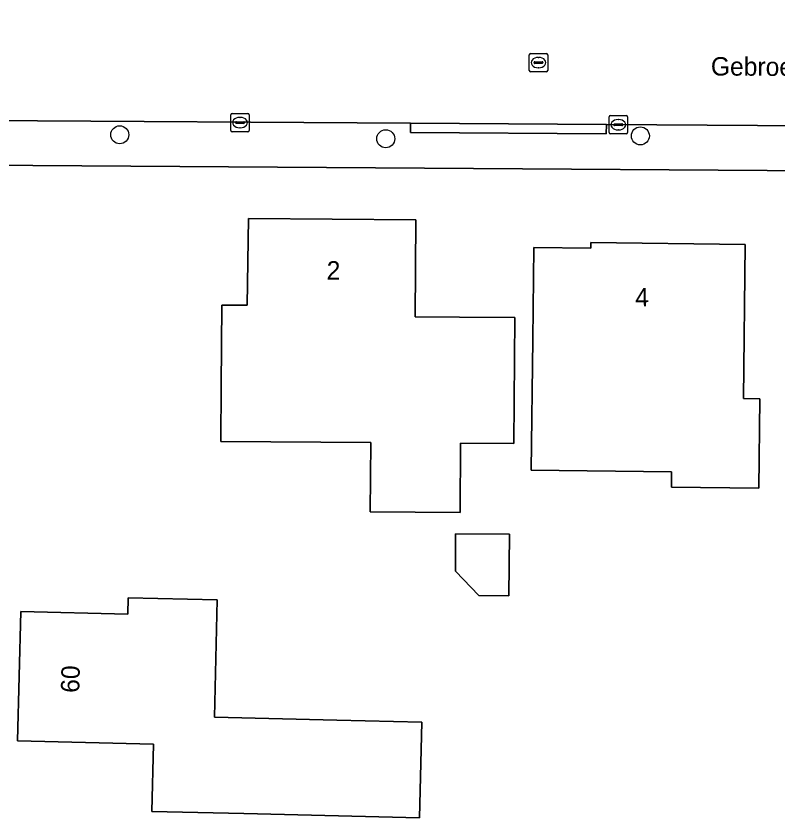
# Model space of a CAD drawing. Extents: x 157320 to 158835, y 386650 to 388491.
# Drawn here: x 158255.9 to 158297.26, y 387681.55 to 387725.37 of the extents above; entities that cross this region are included whole.
import ezdxf

# ---------------------------------------------------------------- set-up
doc = ezdxf.new("R2010")
doc.units = 0
for name, color, linetype in [('IMGEO_Boom', 7, 'Continuous'), ('IMGEO_Erf', 7, 'Continuous'), ('IMGEO_Kolk', 7, 'Continuous'), ('IMGEO_Openbare_ruimte_label', 7, 'Continuous'), ('IMGEO_Pand', 7, 'Continuous'), ('IMGEO_Pand_nummerreeks', 7, 'Continuous'), ('IMGEO_Rijbaan_lokaal_open', 7, 'Continuous'), ('IMGEO_Rioolput', 7, 'Continuous'), ('IMGEO_Voetpad_open', 7, 'Continuous')]:
    doc.layers.add(name, color=color, linetype=linetype)

msp = doc.modelspace()

# ---------------------------------------------------------------- linework, layer by layer
at = {"layer": 'IMGEO_Boom'}
for centre in [(158261.526, 387718.923), (158275.969, 387718.709), (158289.794, 387718.866)]:
    msp.add_circle(centre, 0.489, dxfattribs=at)
at = {"layer": 'IMGEO_Erf'}
msp.add_lwpolyline([(158323.269, 387716.806), (158254.131, 387717.274), (158251.317, 387686.195), (158250.98, 387682.434), (158250.635, 387678.556), (158248.073, 387649.249), (158262.047, 387648.776), (158261.993, 387647.308), (158263.394, 387647.297), (158263.438, 387648.729), (158268.672, 387648.552), (158270.196, 387648.539)], dxfattribs=at)
for points in [[(158275.131, 387698.438), (158275.16, 387702.208), (158267.01, 387702.271), (158267.03, 387705.27), (158267.06, 387709.67), (158268.44, 387709.67), (158268.51, 387714.38), (158277.61, 387714.3), (158277.57, 387709.04), (158279.98, 387709.022), (158282.97, 387708.999), (158282.918, 387702.148), (158280.03, 387702.17), (158280.001, 387698.4)], [(158291.481, 387699.774), (158291.49, 387700.622), (158283.87, 387700.71), (158283.952, 387707.801), (158284.01, 387712.8), (158287.107, 387712.77), (158287.11, 387713.07), (158295.49, 387712.96), (158295.401, 387704.591), (158296.281, 387704.582), (158296.229, 387699.719)], [(158281.029, 387693.891), (158279.748, 387695.223), (158279.763, 387697.252), (158282.686, 387697.229), (158282.66, 387693.878)], [(158263.266, 387682.16), (158263.352, 387685.826), (158255.97, 387686), (158256.16, 387693.02), (158261.963, 387692.883), (158261.984, 387693.768), (158266.822, 387693.654), (158266.671, 387687.286), (158273.319, 387687.128), (158277.926, 387687.019), (158277.803, 387681.82), (158268.265, 387682.046)]]:
    msp.add_lwpolyline(points, close=True, dxfattribs=at)
at = {"layer": 'IMGEO_Kolk'}
for p, q in [((158267.557, 387719.162), (158267.557, 387720.014)), ((158267.632, 387720.088), (158268.484, 387720.088)), ((158268.558, 387720.014), (158268.558, 387719.162)), ((158267.816, 387719.582), (158267.816, 387719.594)), ((158267.859, 387719.631), (158268.257, 387719.631)), ((158268.045, 387719.868), (158268.07, 387719.868)), ((158268.3, 387719.594), (158268.3, 387719.582)), ((158288.096, 387719.045), (158288.096, 387719.897)), ((158288.171, 387719.971), (158289.023, 387719.971)), ((158288.584, 387719.751), (158288.609, 387719.751)), ((158289.097, 387719.897), (158289.097, 387719.045)), ((158268.254, 387719.545), (158267.856, 387719.545)), ((158268.068, 387719.308), (158268.043, 387719.308)), ((158288.355, 387719.465), (158288.355, 387719.477)), ((158288.793, 387719.428), (158288.395, 387719.428)), ((158288.398, 387719.514), (158288.796, 387719.514)), ((158288.607, 387719.191), (158288.582, 387719.191)), ((158288.839, 387719.477), (158288.839, 387719.465)), ((158268.484, 387719.088), (158267.632, 387719.088)), ((158289.023, 387718.971), (158288.171, 387718.971))]:
    msp.add_line(p, q, dxfattribs=at)
for points in [[(158267.557, 387719.162), (158267.557, 387720.014)], [(158267.632, 387720.088), (158268.484, 387720.088)], [(158268.558, 387720.014), (158268.558, 387719.162)], [(158288.096, 387719.045), (158288.096, 387719.897)], [(158288.171, 387719.971), (158289.023, 387719.971)], [(158289.097, 387719.897), (158289.097, 387719.045)], [(158268.484, 387719.088), (158267.632, 387719.088)], [(158289.023, 387718.971), (158288.171, 387718.971)]]:
    msp.add_lwpolyline(points, dxfattribs=at)
for centre, radius, start, end in [((158267.634, 387720.012), 0.0765, 91.552, 178.448), ((158267.634, 387720.012), 0.0765, 91.552, 178.448), ((158268.482, 387720.012), 0.0765, 1.552, 88.448), ((158268.482, 387720.012), 0.0765, 1.552, 88.448), ((158267.856, 387719.591), 0.0403, 85.8775, 175.7526), ((158267.853, 387719.581), 0.0366, 178.938, 274.7102), ((158268.257, 387719.588), 0.043, 264.8664, 352.4533), ((158268.261, 387719.593), 0.0386, 1.7309, 96.639), ((158288.173, 387719.895), 0.0765, 91.552, 178.448), ((158288.173, 387719.895), 0.0765, 91.552, 178.448), ((158289.021, 387719.895), 0.0765, 1.552, 88.448), ((158289.021, 387719.895), 0.0765, 1.552, 88.448), ((158267.634, 387719.164), 0.0765, 181.552, 268.448), ((158267.634, 387719.164), 0.0765, 181.552, 268.448), ((158268.482, 387719.164), 0.0765, 271.552, 358.448), ((158268.482, 387719.164), 0.0765, 271.552, 358.448), ((158288.395, 387719.474), 0.0403, 85.8775, 175.7526), ((158288.392, 387719.464), 0.0366, 178.938, 274.7102), ((158288.796, 387719.471), 0.043, 264.8664, 352.4533), ((158288.8, 387719.476), 0.0386, 1.7309, 96.639), ((158288.173, 387719.047), 0.0765, 181.552, 268.448), ((158288.173, 387719.047), 0.0765, 181.552, 268.448), ((158289.021, 387719.047), 0.0765, 271.552, 358.448), ((158289.021, 387719.047), 0.0765, 271.552, 358.448)]:
    msp.add_arc(centre, radius, start, end, dxfattribs=at)
for centre, major_axis, ratio, start_param, end_param in [((158268.044, 387719.588), (-0.387, 0.002), 0.722429, 4.712389, 7.853982), ((158268.069, 387719.588), (-0.39, 0.002), 0.717154, 1.570796, 4.712389), ((158288.583, 387719.471), (-0.387, 0.002), 0.722429, 4.712389, 7.853982), ((158288.608, 387719.471), (-0.39, 0.002), 0.717154, 1.570796, 4.712389)]:
    msp.add_ellipse(centre, major_axis=major_axis, ratio=ratio, start_param=start_param, end_param=end_param, dxfattribs=at)
at = {"layer": 'IMGEO_Pand'}
for points in [[(158282.97, 387708.999), (158279.98, 387709.022), (158277.57, 387709.04), (158277.61, 387714.3), (158268.51, 387714.38), (158268.44, 387709.67), (158267.06, 387709.67), (158267.03, 387705.27), (158267.01, 387702.271), (158275.16, 387702.208), (158275.131, 387698.438), (158280.001, 387698.4), (158280.03, 387702.17), (158282.918, 387702.148)], [(158295.401, 387704.591), (158295.49, 387712.96), (158287.11, 387713.07), (158287.107, 387712.77), (158284.01, 387712.8), (158283.952, 387707.801), (158283.87, 387700.71), (158291.49, 387700.622), (158291.481, 387699.774), (158296.229, 387699.719), (158296.281, 387704.582)], [(158282.686, 387697.229), (158279.763, 387697.252), (158279.748, 387695.223), (158281.029, 387693.891), (158282.66, 387693.878)], [(158273.319, 387687.128), (158266.671, 387687.286), (158266.822, 387693.654), (158261.984, 387693.768), (158261.963, 387692.883), (158256.16, 387693.02), (158255.97, 387686), (158263.352, 387685.826), (158263.266, 387682.16), (158268.265, 387682.046), (158277.803, 387681.82), (158277.926, 387687.019)]]:
    msp.add_lwpolyline(points, close=True, dxfattribs=at)
at = {"layer": 'IMGEO_Rijbaan_lokaal_open'}
msp.add_lwpolyline([(158241.386, 387733.088), (158239.874, 387715.64), (158239.884, 387715.69), (158239.999, 387716.135), (158240.153, 387716.568), (158240.344, 387716.985), (158240.573, 387717.384), (158240.836, 387717.76), (158241.131, 387718.112), (158241.457, 387718.435), (158241.811, 387718.729), (158242.189, 387718.989), (158242.589, 387719.215), (158243.008, 387719.404), (158243.441, 387719.555), (158243.887, 387719.667), (158244.341, 387719.738), (158244.799, 387719.769), (158245.258, 387719.758), (158247.211, 387719.745), (158254.145, 387719.699), (158277.316, 387719.547), (158287.948, 387719.476), (158298.889, 387719.404)], dxfattribs=at)
at = {"layer": 'IMGEO_Rioolput'}
for p, q in [((158283.762, 387722.419), (158283.762, 387723.271)), ((158283.837, 387723.345), (158284.689, 387723.345)), ((158284.25, 387723.125), (158284.275, 387723.125)), ((158284.763, 387723.271), (158284.763, 387722.419)), ((158284.021, 387722.839), (158284.021, 387722.851)), ((158284.459, 387722.802), (158284.061, 387722.802)), ((158284.064, 387722.888), (158284.462, 387722.888)), ((158284.505, 387722.851), (158284.505, 387722.839)), ((158284.689, 387722.345), (158283.837, 387722.345)), ((158284.273, 387722.565), (158284.248, 387722.565))]:
    msp.add_line(p, q, dxfattribs=at)
for points in [[(158283.762, 387722.419), (158283.762, 387723.271)], [(158283.837, 387723.345), (158284.689, 387723.345)], [(158284.763, 387723.271), (158284.763, 387722.419)], [(158284.689, 387722.345), (158283.837, 387722.345)]]:
    msp.add_lwpolyline(points, dxfattribs=at)
for centre, radius, start, end in [((158283.839, 387723.269), 0.0765, 91.552, 178.448), ((158283.839, 387723.269), 0.0765, 91.552, 178.448), ((158284.687, 387723.269), 0.0765, 1.552, 88.448), ((158284.687, 387723.269), 0.0765, 1.552, 88.448), ((158284.061, 387722.848), 0.0403, 85.8775, 175.7526), ((158284.058, 387722.838), 0.0366, 178.938, 274.7102), ((158284.462, 387722.845), 0.043, 264.8664, 352.4533), ((158284.466, 387722.85), 0.0386, 1.7309, 96.639), ((158283.839, 387722.421), 0.0765, 181.552, 268.448), ((158283.839, 387722.421), 0.0765, 181.552, 268.448), ((158284.687, 387722.421), 0.0765, 271.552, 358.448), ((158284.687, 387722.421), 0.0765, 271.552, 358.448)]:
    msp.add_arc(centre, radius, start, end, dxfattribs=at)
for centre, major_axis, ratio, start_param, end_param in [((158284.249, 387722.845), (-0.387, 0.002), 0.722429, 4.712389, 7.853982), ((158284.274, 387722.845), (-0.39, 0.002), 0.717154, 1.570796, 4.712389)]:
    msp.add_ellipse(centre, major_axis=major_axis, ratio=ratio, start_param=start_param, end_param=end_param, dxfattribs=at)
at = {"layer": 'IMGEO_Voetpad_open'}
for points in [[(158323.284, 387719.243), (158302.671, 387719.379), (158302.668, 387718.88), (158298.886, 387718.905), (158298.889, 387719.404), (158287.948, 387719.476), (158287.945, 387718.977), (158277.313, 387719.048), (158277.316, 387719.547), (158254.145, 387719.699), (158247.211, 387719.745), (158245.258, 387719.758), (158244.799, 387719.769), (158244.341, 387719.738), (158243.887, 387719.667), (158243.441, 387719.555), (158243.008, 387719.404), (158242.589, 387719.215), (158242.189, 387718.989), (158241.811, 387718.729), (158241.457, 387718.435), (158241.35, 387715.843)], [(158245.739, 387718.246), (158247.09, 387718.231), (158250.782, 387718.19), (158250.774, 387717.247), (158252.772, 387717.299), (158254.131, 387717.274), (158323.269, 387716.806), (158323.278, 387718.203), (158323.284, 387719.243)]]:
    msp.add_lwpolyline(points, dxfattribs=at)
msp.add_lwpolyline([(158287.948, 387719.476), (158277.316, 387719.547), (158277.313, 387719.048), (158287.945, 387718.977)], close=True, dxfattribs=at)

# ---------------------------------------------------------------- texts
at = {"layer": 'IMGEO_Openbare_ruimte_label'}
msp.add_text('Gebroeders Ganslaan', height=1, rotation=359.5989, dxfattribs=at).set_placement((158293.621, 387722.146))
at = {"layer": 'IMGEO_Pand_nummerreeks'}
for s, rotation, p in [('2', 359.4958, (158272.754, 387711.063)), ('4', 0.7985, (158289.52, 387709.596)), ('60', 88.4496, (158259.322, 387688.598))]:
    msp.add_text(s, height=1, rotation=rotation, dxfattribs=at).set_placement(p)

doc.saveas('drawing.dxf')
